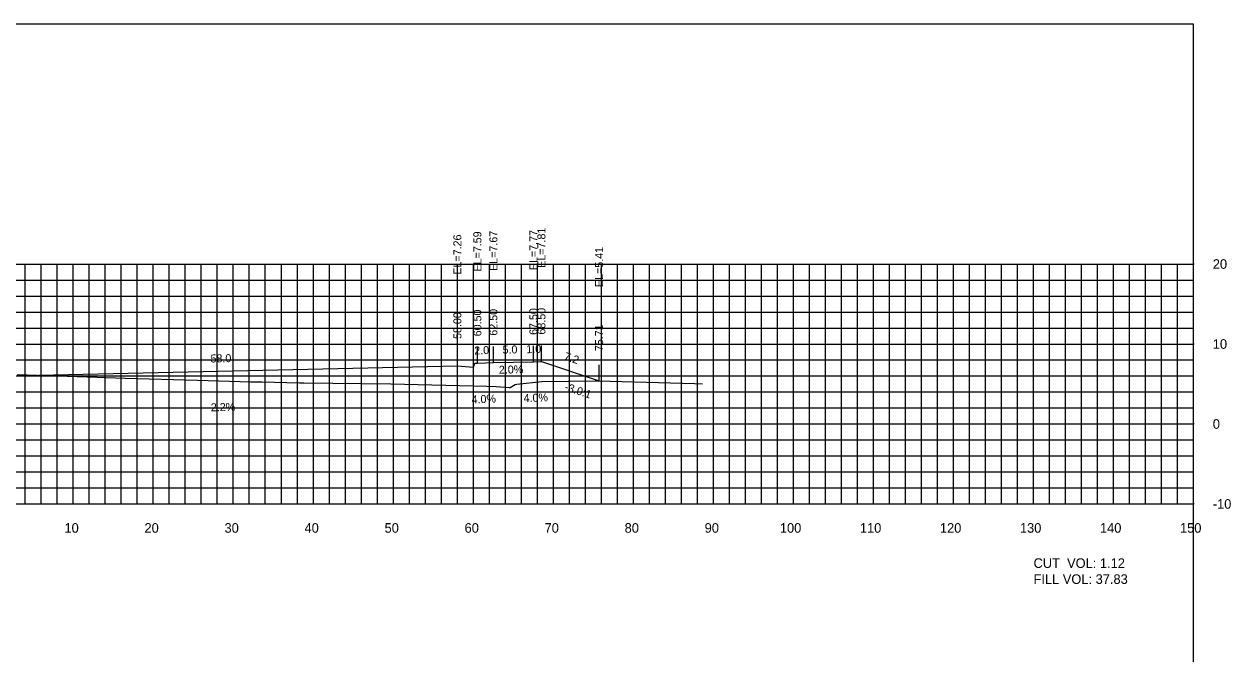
# Model space of a CAD drawing. Extents: x 1797419 to 1809236, y 248759 to 251512.
# Drawn here: x 1808074.9 to 1808225.7, y 250966.1 to 251044.9 of the extents above; entities that cross this region are included whole.
import ezdxf

# ---------------------------------------------------------------- set-up
doc = ezdxf.new("R2010")
doc.units = 0
for name, color, linetype in [('10', 7, 'Continuous'), ('3', 7, 'Continuous'), ('31', 7, 'Continuous'), ('4', 7, 'Continuous'), ('60', 7, 'Continuous'), ('ANNO-TXT', 7, 'Continuous'), ('CL-CNST', 7, 'Continuous'), ('Level 62', 7, 'Continuous'), ('M-ROADS', 7, 'Continuous')]:
    doc.layers.add(name, color=color, linetype=linetype)

msp = doc.modelspace()

# ---------------------------------------------------------------- linework, layer by layer
for p, q in [((1808129, 251002.15), (1808129, 251004.15)), ((1808131.5, 251002.48), (1808131.5, 251004.48)), ((1808133.5, 251002.56), (1808133.5, 251004.56)), ((1808138.5, 251002.66), (1808138.5, 251004.66)), ((1808139.5, 251002.7), (1808139.5, 251004.7)), ((1808146.71, 251000.3), (1808146.71, 251002.3))]:
    msp.add_line(p, q)
msp.add_lwpolyline([(1807921, 250854.89), (1808221, 250854.89), (1808221, 251044.89), (1807921, 251044.89)], close=True)
at = {"layer": '60'}
for p, q in [((1808221, 250984.89), (1808221, 251014.89)), ((1808221.06, 251014.89), (1808221, 251014.89)), ((1808221.06, 251004.89), (1808221, 251004.89)), ((1808221.06, 250994.89), (1808221, 250994.89)), ((1807921, 250984.89), (1808221, 250984.89)), ((1808081, 250984.83), (1808081, 250984.89)), ((1808091, 250984.83), (1808091, 250984.89)), ((1808101, 250984.83), (1808101, 250984.89)), ((1808111, 250984.83), (1808111, 250984.89)), ((1808121, 250984.83), (1808121, 250984.89)), ((1808131, 250984.83), (1808131, 250984.89)), ((1808141, 250984.83), (1808141, 250984.89)), ((1808151, 250984.83), (1808151, 250984.89)), ((1808161, 250984.83), (1808161, 250984.89)), ((1808171, 250984.83), (1808171, 250984.89)), ((1808181, 250984.83), (1808181, 250984.89)), ((1808191, 250984.83), (1808191, 250984.89)), ((1808201, 250984.83), (1808201, 250984.89)), ((1808211, 250984.83), (1808211, 250984.89)), ((1808221, 250984.83), (1808221, 250984.89)), ((1808221.06, 250984.89), (1808221, 250984.89))]:
    msp.add_line(p, q, dxfattribs=at)
at = {"layer": 'CL-CNST'}
msp.add_lwpolyline([(1808000.56, 250999.76), (1808010.5, 250999.93), (1808010.83, 250999.93), (1808011, 250999.43), (1808013, 250999.6), (1808071, 251000.87), (1808129, 251002.15), (1808131, 251001.98), (1808131.17, 251002.48), (1808131.5, 251002.48), (1808133.5, 251002.56), (1808138.5, 251002.66), (1808139.5, 251002.7), (1808146.71, 251000.3)], dxfattribs=at)
at = {"layer": 'Level 62'}
for p, q in [((1807921, 251014.89), (1808221, 251014.89)), ((1808075, 250984.89), (1808075, 251014.89)), ((1808077, 250984.89), (1808077, 251014.89)), ((1808079, 250984.89), (1808079, 251014.89)), ((1808081, 250984.89), (1808081, 251014.89)), ((1808083, 250984.89), (1808083, 251014.89)), ((1808085, 250984.89), (1808085, 251014.89)), ((1808087, 250984.89), (1808087, 251014.89)), ((1808089, 250984.89), (1808089, 251014.89)), ((1808091, 250984.89), (1808091, 251014.89)), ((1808093, 250984.89), (1808093, 251014.89)), ((1808095, 250984.89), (1808095, 251014.89)), ((1808097, 250984.89), (1808097, 251014.89)), ((1808099, 250984.89), (1808099, 251014.89)), ((1808101, 250984.89), (1808101, 251014.89)), ((1808103, 250984.89), (1808103, 251014.89)), ((1808105, 250984.89), (1808105, 251014.89)), ((1808107, 250984.89), (1808107, 251014.89)), ((1808109, 250984.89), (1808109, 251014.89)), ((1808111, 250984.89), (1808111, 251014.89)), ((1808113, 250984.89), (1808113, 251014.89)), ((1808115, 250984.89), (1808115, 251014.89)), ((1808117, 250984.89), (1808117, 251014.89)), ((1808119, 250984.89), (1808119, 251014.89)), ((1808121, 250984.89), (1808121, 251014.89)), ((1808123, 250984.89), (1808123, 251014.89)), ((1808125, 250984.89), (1808125, 251014.89)), ((1808127, 250984.89), (1808127, 251014.89)), ((1808129, 250984.89), (1808129, 251014.89)), ((1808131, 250984.89), (1808131, 251014.89)), ((1808133, 250984.89), (1808133, 251014.89)), ((1808135, 250984.89), (1808135, 251014.89)), ((1808137, 250984.89), (1808137, 251014.89)), ((1808139, 250984.89), (1808139, 251014.89)), ((1808141, 250984.89), (1808141, 251014.89)), ((1808143, 250984.89), (1808143, 251014.89)), ((1808145, 250984.89), (1808145, 251014.89)), ((1808147, 250984.89), (1808147, 251014.89)), ((1808149, 250984.89), (1808149, 251014.89)), ((1808151, 250984.89), (1808151, 251014.89)), ((1808153, 250984.89), (1808153, 251014.89)), ((1808155, 250984.89), (1808155, 251014.89)), ((1808157, 250984.89), (1808157, 251014.89)), ((1808159, 250984.89), (1808159, 251014.89)), ((1808161, 250984.89), (1808161, 251014.89)), ((1808163, 250984.89), (1808163, 251014.89)), ((1808165, 250984.89), (1808165, 251014.89)), ((1808167, 250984.89), (1808167, 251014.89)), ((1808169, 250984.89), (1808169, 251014.89)), ((1808171, 250984.89), (1808171, 251014.89)), ((1808173, 250984.89), (1808173, 251014.89)), ((1808175, 250984.89), (1808175, 251014.89)), ((1808177, 250984.89), (1808177, 251014.89)), ((1808179, 250984.89), (1808179, 251014.89)), ((1808181, 250984.89), (1808181, 251014.89)), ((1808183, 250984.89), (1808183, 251014.89)), ((1808185, 250984.89), (1808185, 251014.89)), ((1808187, 250984.89), (1808187, 251014.89)), ((1808189, 250984.89), (1808189, 251014.89)), ((1808191, 250984.89), (1808191, 251014.89)), ((1808193, 250984.89), (1808193, 251014.89)), ((1808195, 250984.89), (1808195, 251014.89)), ((1808197, 250984.89), (1808197, 251014.89)), ((1808199, 250984.89), (1808199, 251014.89)), ((1808201, 250984.89), (1808201, 251014.89)), ((1808203, 250984.89), (1808203, 251014.89)), ((1808205, 250984.89), (1808205, 251014.89)), ((1808207, 250984.89), (1808207, 251014.89)), ((1808209, 250984.89), (1808209, 251014.89)), ((1808211, 250984.89), (1808211, 251014.89)), ((1808213, 250984.89), (1808213, 251014.89)), ((1808215, 250984.89), (1808215, 251014.89)), ((1808217, 250984.89), (1808217, 251014.89)), ((1808219, 250984.89), (1808219, 251014.89)), ((1808221, 250984.89), (1808221, 251014.89)), ((1807921, 251012.89), (1808221, 251012.89)), ((1807921, 251010.89), (1808221, 251010.89)), ((1807921, 251008.89), (1808221, 251008.89)), ((1807921, 251006.89), (1808221, 251006.89)), ((1807921, 251004.89), (1808221, 251004.89)), ((1807921, 251002.89), (1808221, 251002.89)), ((1807921, 251000.89), (1808221, 251000.89)), ((1807921, 250998.89), (1808221, 250998.89)), ((1807921, 250996.89), (1808221, 250996.89)), ((1807921, 250994.89), (1808221, 250994.89)), ((1807921, 250992.89), (1808221, 250992.89)), ((1807921, 250990.89), (1808221, 250990.89)), ((1807921, 250988.89), (1808221, 250988.89)), ((1807921, 250986.89), (1808221, 250986.89)), ((1807921, 250984.89), (1808221, 250984.89))]:
    msp.add_line(p, q, dxfattribs=at)
at = {"layer": 'M-ROADS'}
msp.add_lwpolyline([(1808073.99, 251001.08), (1808083.98, 251000.74), (1808085.05, 251000.71), (1808087.48, 251000.63), (1808096.51, 251000.35), (1808103.19, 251000.18), (1808104.56, 251000.14), (1808109.29, 251000.02), (1808109.83, 251000.02), (1808120.7, 250999.89), (1808132.67, 250999.6), (1808133.86, 250999.57), (1808135.49, 250999.45), (1808135.57, 250999.45), (1808135.6, 250999.47), (1808136.23, 250999.83), (1808136.43, 250999.85), (1808139.56, 251000.2), (1808146.2, 251000.29), (1808146.57, 251000.3), (1808151.15, 251000.16), (1808158.62, 250999.94), (1808159.63, 250999.92)], dxfattribs=at)

# ---------------------------------------------------------------- texts
msp.add_text('-3.0:1', height=1, rotation=341.5651).set_placement((1808142.31, 250999.13))
at = {"layer": '10'}
for s, p in [('10', (1808079.9, 250981.29)), ('20', (1808089.9, 250981.29)), ('30', (1808099.9, 250981.29)), ('40', (1808109.9, 250981.29)), ('50', (1808119.9, 250981.29)), ('60', (1808129.9, 250981.29)), ('70', (1808139.9, 250981.29)), ('80', (1808149.9, 250981.29)), ('90', (1808159.9, 250981.29)), ('100', (1808169.3, 250981.29)), ('110', (1808179.3, 250981.29)), ('120', (1808189.3, 250981.29)), ('130', (1808199.3, 250981.29)), ('140', (1808209.3, 250981.29)), ('150', (1808219.3, 250981.29))]:
    msp.add_text(s, height=1.2, dxfattribs=at).set_placement(p)
at = {"layer": '3'}
for s, p in [('EL=7.81', (1808140, 251014.42)), ('EL=7.26', (1808129.5, 251013.56)), ('EL=7.59', (1808132, 251013.95)), ('EL=7.67', (1808134, 251014.03)), ('EL=7.77', (1808139, 251014.13)), ('EL=5.41', (1808147.21, 251012.01)), ('58.00', (1808129.5, 251005.52)), ('60.50', (1808132, 251005.85)), ('62.50', (1808134, 251005.93)), ('67.50', (1808139, 251006.03)), ('68.50', (1808140, 251006.07)), ('75.71', (1808147.21, 251004))]:
    msp.add_text(s, height=1, rotation=90, dxfattribs=at).set_placement(p)
at = {"layer": '31'}
for s, p in [('20', (1808223.4, 251014.29)), ('10', (1808223.4, 251004.29)), ('0', (1808223.4, 250994.29)), ('-10', (1808223.4, 250984.29))]:
    msp.add_text(s, height=1.2, dxfattribs=at).set_placement(p)
at = {"layer": '4'}
for s, rotation, p in [('2.0', 2.2906, (1808131.13, 251003.57)), ('5.0', 1.1458, (1808134.65, 251003.68)), ('1.0', 2.2906, (1808137.63, 251003.73)), ('58.0', 1.2603, (1808098.16, 251002.57)), ('7.2', 341.5651, (1808142.23, 251002.95)), ('2.0%', 1.1458, (1808134.19, 251001.17)), ('4.0%', 2.2906, (1808130.79, 250997.45)), ('4.0%', 2.2906, (1808137.29, 250997.61)), ('2.2%', 1.2603, (1808098.2, 250996.47))]:
    msp.add_text(s, height=1, rotation=rotation, dxfattribs=at).set_placement(p)
at = {"layer": 'ANNO-TXT'}
for s, p in [('CUT  VOL: 1.12', (1808201, 250976.89)), ('FILL VOL: 37.83', (1808201, 250974.89))]:
    msp.add_text(s, height=1.2, dxfattribs=at).set_placement(p)

doc.saveas('drawing.dxf')
